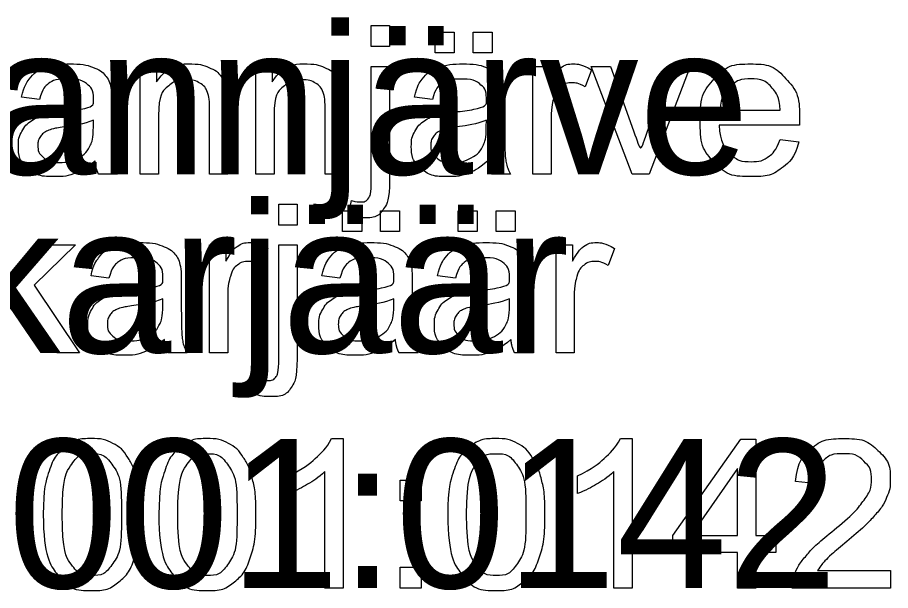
# Model space of a CAD drawing. Extents: x 700746 to 706058, y 6570320 to 6580460.
# Drawn here: x 705258.34 to 705291.77, y 6576561.44 to 6576583.38 of the extents above; entities that cross this region are included whole.
import ezdxf

# ---------------------------------------------------------------- set-up
doc = ezdxf.new("R2010")
doc.units = 0
doc.layers.add('kataster', color=7, linetype='Continuous')
doc.layers.add('Kataster tekst', color=7, linetype='Continuous')

msp = doc.modelspace()

# ---------------------------------------------------------------- linework, layer by layer
at = {"layer": 'kataster'}
for points in [[(705271.887, 6576582.269), (705271.887, 6576583.081), (705272.586, 6576583.081), (705272.586, 6576582.269), (705271.887, 6576582.269)], [(705274.333, 6576582.025), (705274.333, 6576582.82), (705275.063, 6576582.82), (705275.063, 6576582.025), (705274.333, 6576582.025)], [(705275.784, 6576582.025), (705275.784, 6576582.82), (705276.514, 6576582.82), (705276.514, 6576582.025), (705275.784, 6576582.025)], [(705263.037, 6576577.381), (705263.037, 6576581.513), (705263.667, 6576581.513), (705263.667, 6576580.925)], [(705267.464, 6576577.381), (705267.464, 6576581.513), (705268.094, 6576581.513), (705268.094, 6576580.925)], [(705271.887, 6576577.173), (705271.887, 6576581.513), (705272.586, 6576581.513), (705272.586, 6576577.158)], [(705278.078, 6576577.381), (705278.078, 6576581.513), (705278.708, 6576581.513), (705278.708, 6576580.887)], [(705280.32, 6576581.38), (705280.075, 6576580.733)], [(705281.876, 6576577.381), (705280.311, 6576581.513), (705281.05, 6576581.513), (705281.935, 6576579.038)], [(705282.459, 6576578.992), (705283.376, 6576581.513), (705284.095, 6576581.513), (705282.533, 6576577.381), (705281.876, 6576577.381)], [(705259.179, 6576580.24), (705258.493, 6576580.331)], [(705274.229, 6576580.24), (705273.542, 6576580.331)], [(705261.951, 6576580.044), (705261.951, 6576579.112)], [(705266.391, 6576579.92), (705266.391, 6576577.381), (705265.692, 6576577.381), (705265.692, 6576579.892)], [(705270.818, 6576579.92), (705270.818, 6576577.381), (705270.119, 6576577.381), (705270.119, 6576579.892)], [(705277, 6576580.044), (705277, 6576579.112)], [(705263.737, 6576579.635), (705263.737, 6576577.381), (705263.037, 6576577.381)], [(705268.164, 6576579.635), (705268.164, 6576577.381), (705267.464, 6576577.381)], [(705285.246, 6576579.84), (705287.553, 6576579.84)], [(705261.243, 6576579.197), (705261.247, 6576579.453)], [(705276.293, 6576579.197), (705276.297, 6576579.453)], [(705278.777, 6576579.544), (705278.777, 6576577.381), (705278.078, 6576577.381)], [(705288.288, 6576579.267), (705285.207, 6576579.267)], [(705287.545, 6576578.715), (705288.268, 6576578.624)], [(705262.173, 6576577.381), (705261.443, 6576577.381)], [(705277.222, 6576577.381), (705276.492, 6576577.381)], [(705271, 6576575.782), (705271.129, 6576576.376)], [(705257.29, 6576570.541), (705257.29, 6576576.241), (705257.99, 6576576.241), (705257.99, 6576572.993), (705259.648, 6576574.673), (705260.554, 6576574.673), (705258.976, 6576573.137), (705260.715, 6576570.541), (705259.851, 6576570.541), (705258.478, 6576572.653), (705257.99, 6576572.178), (705257.99, 6576570.541), (705257.29, 6576570.541)], [(705268.344, 6576575.429), (705268.344, 6576576.241), (705269.043, 6576576.241), (705269.043, 6576575.429), (705268.344, 6576575.429)], [(705270.79, 6576575.185), (705270.79, 6576575.98), (705271.52, 6576575.98), (705271.52, 6576575.185), (705270.79, 6576575.185)], [(705272.241, 6576575.185), (705272.241, 6576575.98), (705272.971, 6576575.98), (705272.971, 6576575.185), (705272.241, 6576575.185)], [(705275.217, 6576575.185), (705275.217, 6576575.98), (705275.947, 6576575.98), (705275.947, 6576575.185), (705275.217, 6576575.185)], [(705276.668, 6576575.185), (705276.668, 6576575.98), (705277.398, 6576575.98), (705277.398, 6576575.185), (705276.668, 6576575.185)], [(705265.689, 6576570.541), (705265.689, 6576574.673), (705266.319, 6576574.673), (705266.319, 6576574.047)], [(705268.344, 6576570.333), (705268.344, 6576574.673), (705269.043, 6576574.673), (705269.043, 6576570.318)], [(705278.962, 6576570.541), (705278.962, 6576574.673), (705279.592, 6576574.673), (705279.592, 6576574.047)], [(705267.931, 6576574.54), (705267.686, 6576573.893)], [(705281.204, 6576574.54), (705280.959, 6576573.893)], [(705261.84, 6576573.4), (705261.154, 6576573.491)], [(705270.686, 6576573.4), (705269.999, 6576573.491)], [(705275.113, 6576573.4), (705274.426, 6576573.491)], [(705264.612, 6576573.204), (705264.612, 6576572.272)], [(705273.457, 6576573.204), (705273.457, 6576572.272)], [(705277.885, 6576573.204), (705277.885, 6576572.272)], [(705263.904, 6576572.357), (705263.908, 6576572.613)], [(705266.389, 6576572.704), (705266.389, 6576570.541), (705265.689, 6576570.541)], [(705272.75, 6576572.357), (705272.754, 6576572.613)], [(705277.177, 6576572.357), (705277.181, 6576572.613)], [(705279.661, 6576572.704), (705279.661, 6576570.541), (705278.962, 6576570.541)], [(705264.834, 6576570.541), (705264.104, 6576570.541)], [(705273.679, 6576570.541), (705272.949, 6576570.541)], [(705278.106, 6576570.541), (705277.376, 6576570.541)], [(705267.457, 6576568.942), (705267.586, 6576569.536)], [(705270.362, 6576567.259), (705270.812, 6576567.259), (705270.812, 6576561.538)], [(705281.427, 6576567.259), (705281.878, 6576567.259), (705281.878, 6576561.538)], [(705285.914, 6576561.538), (705285.914, 6576562.902), (705283.442, 6576562.902), (705283.442, 6576563.545), (705286.04, 6576567.238), (705286.613, 6576567.238), (705286.613, 6576563.545), (705287.382, 6576563.545), (705287.382, 6576562.902), (705286.613, 6576562.902), (705286.613, 6576561.538), (705285.914, 6576561.538)], [(705270.812, 6576561.538), (705270.113, 6576561.538), (705270.113, 6576565.996)], [(705281.878, 6576561.538), (705281.178, 6576561.538), (705281.178, 6576565.996)], [(705285.914, 6576563.545), (705285.914, 6576566.118), (705284.13, 6576563.545), (705285.914, 6576563.545)], [(705268.714, 6576565.153), (705268.714, 6576565.829)], [(705272.998, 6576564.874), (705272.998, 6576565.669), (705273.793, 6576565.669), (705273.793, 6576564.874), (705272.998, 6576564.874)], [(705279.779, 6576565.153), (705279.779, 6576565.829)], [(705288.86, 6576565.539), (705288.138, 6576565.613)], [(705272.998, 6576561.538), (705272.998, 6576562.333), (705273.793, 6576562.333), (705273.793, 6576561.538), (705272.998, 6576561.538)], [(705291.775, 6576562.211), (705291.775, 6576561.538), (705288.008, 6576561.538)], [(705288.981, 6576562.211), (705291.775, 6576562.211)]]:
    msp.add_lwpolyline(points, dxfattribs=at)
for points, degree in [([(705258.493, 6576580.331), (705258.586, 6576580.771), (705258.8, 6576581.041), (705259.013, 6576581.312), (705259.418, 6576581.458), (705259.822, 6576581.604), (705260.354, 6576581.604), (705260.882, 6576581.604), (705261.213, 6576581.479), (705261.543, 6576581.355), (705261.698, 6576581.166), (705261.854, 6576580.977), (705261.916, 6576580.69), (705261.951, 6576580.511), (705261.951, 6576580.044)], 3), ([(705263.667, 6576580.925), (705264.122, 6576581.604), (705264.981, 6576581.604), (705265.354, 6576581.604), (705265.666, 6576581.47), (705265.979, 6576581.336), (705266.135, 6576581.118), (705266.29, 6576580.9), (705266.352, 6576580.601), (705266.391, 6576580.406), (705266.391, 6576579.92)], 3), ([(705268.094, 6576580.925), (705268.549, 6576581.604), (705269.408, 6576581.604), (705269.781, 6576581.604), (705270.093, 6576581.47), (705270.406, 6576581.336), (705270.562, 6576581.118), (705270.717, 6576580.9), (705270.779, 6576580.601), (705270.818, 6576580.406), (705270.818, 6576579.92)], 3), ([(705273.542, 6576580.331), (705273.635, 6576580.771), (705273.849, 6576581.041), (705274.063, 6576581.312), (705274.467, 6576581.458), (705274.871, 6576581.604), (705275.403, 6576581.604), (705275.932, 6576581.604), (705276.262, 6576581.479), (705276.592, 6576581.355), (705276.748, 6576581.166), (705276.903, 6576580.977), (705276.965, 6576580.69), (705277, 6576580.511), (705277, 6576580.044)], 3), ([(705278.708, 6576580.887), (705278.949, 6576581.325), (705279.153, 6576581.464), (705279.356, 6576581.604), (705279.601, 6576581.604), (705279.955, 6576581.604), (705280.32, 6576581.38)], 3), ([(705288.268, 6576578.624), (705288.097, 6576577.99), (705287.635, 6576577.64), (705287.172, 6576577.29), (705286.453, 6576577.29), (705285.547, 6576577.29), (705285.017, 6576577.847), (705284.486, 6576578.405), (705284.486, 6576579.412), (705284.486, 6576580.453), (705285.023, 6576581.029), (705285.559, 6576581.604), (705286.414, 6576581.604), (705287.242, 6576581.604), (705287.767, 6576581.04), (705288.292, 6576580.476), (705288.292, 6576579.453), (705288.292, 6576579.391), (705288.288, 6576579.267)], 3), ([(705261.304, 6576577.889), (705260.913, 6576577.561), (705260.554, 6576577.425), (705260.194, 6576577.29), (705259.782, 6576577.29), (705259.102, 6576577.29), (705258.737, 6576577.622), (705258.371, 6576577.954), (705258.371, 6576578.47), (705258.371, 6576578.773), (705258.509, 6576579.024), (705258.647, 6576579.274), (705258.871, 6576579.426), (705259.094, 6576579.577), (705259.374, 6576579.655), (705259.58, 6576579.709), (705259.996, 6576579.76), (705260.843, 6576579.861), (705261.243, 6576580.001), (705261.247, 6576580.145), (705261.247, 6576580.184), (705261.247, 6576580.613), (705261.049, 6576580.788), (705260.782, 6576581.026), (705260.254, 6576581.026), (705259.761, 6576581.026), (705259.526, 6576580.853), (705259.292, 6576580.68), (705259.179, 6576580.24)], 3), ([(705265.692, 6576579.892), (705265.692, 6576580.319), (705265.61, 6576580.531), (705265.528, 6576580.743), (705265.32, 6576580.869), (705265.113, 6576580.996), (705264.833, 6576580.996), (705264.386, 6576580.996), (705264.061, 6576580.712), (705263.737, 6576580.428), (705263.737, 6576579.635)], 3), ([(705270.119, 6576579.892), (705270.119, 6576580.319), (705270.037, 6576580.531), (705269.955, 6576580.743), (705269.748, 6576580.869), (705269.54, 6576580.996), (705269.26, 6576580.996), (705268.813, 6576580.996), (705268.488, 6576580.712), (705268.164, 6576580.428), (705268.164, 6576579.635)], 3), ([(705276.353, 6576577.889), (705275.963, 6576577.561), (705275.603, 6576577.425), (705275.243, 6576577.29), (705274.832, 6576577.29), (705274.151, 6576577.29), (705273.786, 6576577.622), (705273.421, 6576577.954), (705273.421, 6576578.47), (705273.421, 6576578.773), (705273.559, 6576579.024), (705273.696, 6576579.274), (705273.92, 6576579.426), (705274.143, 6576579.577), (705274.423, 6576579.655), (705274.629, 6576579.709), (705275.045, 6576579.76), (705275.892, 6576579.861), (705276.293, 6576580.001), (705276.297, 6576580.145), (705276.297, 6576580.184), (705276.297, 6576580.613), (705276.099, 6576580.788), (705275.831, 6576581.026), (705275.303, 6576581.026), (705274.811, 6576581.026), (705274.576, 6576580.853), (705274.341, 6576580.68), (705274.229, 6576580.24)], 3), ([(705287.553, 6576579.84), (705287.507, 6576580.363), (705287.289, 6576580.625), (705286.954, 6576581.03), (705286.421, 6576581.03), (705285.939, 6576581.03), (705285.61, 6576580.706), (705285.281, 6576580.382), (705285.246, 6576579.84)], 3), ([(705280.075, 6576580.733), (705279.819, 6576580.883), (705279.564, 6576580.883), (705279.335, 6576580.883), (705279.154, 6576580.745), (705278.972, 6576580.606), (705278.894, 6576580.361), (705278.777, 6576579.988), (705278.777, 6576579.544)], 3), ([(705261.247, 6576579.453), (705260.866, 6576579.298), (705260.103, 6576579.189), (705259.671, 6576579.127), (705259.492, 6576579.049), (705259.313, 6576578.972), (705259.216, 6576578.822), (705259.118, 6576578.672), (705259.118, 6576578.49), (705259.118, 6576578.21), (705259.33, 6576578.024), (705259.542, 6576577.837), (705259.95, 6576577.837), (705260.354, 6576577.837), (705260.668, 6576578.014), (705260.983, 6576578.191), (705261.131, 6576578.498), (705261.243, 6576578.735), (705261.243, 6576579.197)], 3), ([(705276.297, 6576579.453), (705275.915, 6576579.298), (705275.152, 6576579.189), (705274.72, 6576579.127), (705274.541, 6576579.049), (705274.362, 6576578.972), (705274.265, 6576578.822), (705274.168, 6576578.672), (705274.168, 6576578.49), (705274.168, 6576578.21), (705274.38, 6576578.024), (705274.591, 6576577.837), (705274.999, 6576577.837), (705275.403, 6576577.837), (705275.718, 6576578.014), (705276.032, 6576578.191), (705276.18, 6576578.498), (705276.293, 6576578.735), (705276.293, 6576579.197)], 3), ([(705285.207, 6576579.267), (705285.246, 6576578.586), (705285.592, 6576578.225), (705285.939, 6576577.863), (705286.456, 6576577.863), (705286.841, 6576577.863), (705287.114, 6576578.066), (705287.386, 6576578.269), (705287.545, 6576578.715)], 3), ([(705261.951, 6576579.112), (705261.951, 6576578.137), (705261.996, 6576577.878), (705262.04, 6576577.619), (705262.173, 6576577.381)], 3), ([(705277, 6576579.112), (705277, 6576578.137), (705277.045, 6576577.878), (705277.09, 6576577.619), (705277.222, 6576577.381)], 3), ([(705281.935, 6576579.038), (705282.078, 6576578.638), (705282.199, 6576578.206), (705282.292, 6576578.533), (705282.459, 6576578.992)], 3), ([(705261.443, 6576577.381), (705261.335, 6576577.598), (705261.304, 6576577.889)], 2), ([(705276.492, 6576577.381), (705276.384, 6576577.598), (705276.353, 6576577.889)], 2), ([(705272.586, 6576577.158), (705272.586, 6576576.396), (705272.388, 6576576.097), (705272.135, 6576575.708), (705271.548, 6576575.708), (705271.264, 6576575.708), (705271, 6576575.782)], 3), ([(705271.129, 6576576.376), (705271.34, 6576576.321), (705271.461, 6576576.321), (705271.676, 6576576.321), (705271.781, 6576576.463), (705271.887, 6576576.605), (705271.887, 6576577.173)], 3), ([(705261.154, 6576573.491), (705261.247, 6576573.931), (705261.461, 6576574.201), (705261.674, 6576574.472), (705262.079, 6576574.618), (705262.483, 6576574.764), (705263.015, 6576574.764), (705263.544, 6576574.764), (705263.874, 6576574.639), (705264.204, 6576574.515), (705264.359, 6576574.326), (705264.515, 6576574.137), (705264.577, 6576573.85), (705264.612, 6576573.671), (705264.612, 6576573.204)], 3), ([(705266.319, 6576574.047), (705266.56, 6576574.485), (705266.764, 6576574.624), (705266.968, 6576574.764), (705267.213, 6576574.764), (705267.566, 6576574.764), (705267.931, 6576574.54)], 3), ([(705269.999, 6576573.491), (705270.093, 6576573.931), (705270.306, 6576574.201), (705270.52, 6576574.472), (705270.924, 6576574.618), (705271.328, 6576574.764), (705271.86, 6576574.764), (705272.389, 6576574.764), (705272.719, 6576574.639), (705273.05, 6576574.515), (705273.205, 6576574.326), (705273.36, 6576574.137), (705273.423, 6576573.85), (705273.457, 6576573.671), (705273.457, 6576573.204)], 3), ([(705274.426, 6576573.491), (705274.52, 6576573.931), (705274.733, 6576574.201), (705274.947, 6576574.472), (705275.351, 6576574.618), (705275.755, 6576574.764), (705276.288, 6576574.764), (705276.816, 6576574.764), (705277.146, 6576574.639), (705277.477, 6576574.515), (705277.632, 6576574.326), (705277.787, 6576574.137), (705277.85, 6576573.85), (705277.885, 6576573.671), (705277.885, 6576573.204)], 3), ([(705279.592, 6576574.047), (705279.833, 6576574.485), (705280.037, 6576574.624), (705280.241, 6576574.764), (705280.485, 6576574.764), (705280.839, 6576574.764), (705281.204, 6576574.54)], 3), ([(705263.965, 6576571.049), (705263.574, 6576570.721), (705263.215, 6576570.585), (705262.855, 6576570.45), (705262.443, 6576570.45), (705261.763, 6576570.45), (705261.398, 6576570.782), (705261.032, 6576571.114), (705261.032, 6576571.63), (705261.032, 6576571.933), (705261.17, 6576572.184), (705261.308, 6576572.434), (705261.532, 6576572.586), (705261.755, 6576572.737), (705262.035, 6576572.815), (705262.241, 6576572.869), (705262.657, 6576572.92), (705263.504, 6576573.021), (705263.904, 6576573.161), (705263.908, 6576573.305), (705263.908, 6576573.344), (705263.908, 6576573.773), (705263.71, 6576573.948), (705263.443, 6576574.186), (705262.915, 6576574.186), (705262.422, 6576574.186), (705262.188, 6576574.013), (705261.953, 6576573.84), (705261.84, 6576573.4)], 3), ([(705267.686, 6576573.893), (705267.431, 6576574.043), (705267.175, 6576574.043), (705266.947, 6576574.043), (705266.765, 6576573.905), (705266.583, 6576573.766), (705266.506, 6576573.521), (705266.389, 6576573.148), (705266.389, 6576572.704)], 3), ([(705272.81, 6576571.049), (705272.42, 6576570.721), (705272.06, 6576570.585), (705271.701, 6576570.45), (705271.289, 6576570.45), (705270.608, 6576570.45), (705270.243, 6576570.782), (705269.878, 6576571.114), (705269.878, 6576571.63), (705269.878, 6576571.933), (705270.016, 6576572.184), (705270.154, 6576572.434), (705270.377, 6576572.586), (705270.6, 6576572.737), (705270.88, 6576572.815), (705271.086, 6576572.869), (705271.502, 6576572.92), (705272.349, 6576573.021), (705272.75, 6576573.161), (705272.754, 6576573.305), (705272.754, 6576573.344), (705272.754, 6576573.773), (705272.556, 6576573.948), (705272.288, 6576574.186), (705271.76, 6576574.186), (705271.268, 6576574.186), (705271.033, 6576574.013), (705270.798, 6576573.84), (705270.686, 6576573.4)], 3), ([(705277.237, 6576571.049), (705276.847, 6576570.721), (705276.487, 6576570.585), (705276.128, 6576570.45), (705275.716, 6576570.45), (705275.035, 6576570.45), (705274.67, 6576570.782), (705274.305, 6576571.114), (705274.305, 6576571.63), (705274.305, 6576571.933), (705274.443, 6576572.184), (705274.581, 6576572.434), (705274.804, 6576572.586), (705275.028, 6576572.737), (705275.307, 6576572.815), (705275.513, 6576572.869), (705275.929, 6576572.92), (705276.777, 6576573.021), (705277.177, 6576573.161), (705277.181, 6576573.305), (705277.181, 6576573.344), (705277.181, 6576573.773), (705276.983, 6576573.948), (705276.715, 6576574.186), (705276.187, 6576574.186), (705275.695, 6576574.186), (705275.46, 6576574.013), (705275.225, 6576573.84), (705275.113, 6576573.4)], 3), ([(705280.959, 6576573.893), (705280.703, 6576574.043), (705280.448, 6576574.043), (705280.22, 6576574.043), (705280.038, 6576573.905), (705279.856, 6576573.766), (705279.778, 6576573.521), (705279.661, 6576573.148), (705279.661, 6576572.704)], 3), ([(705263.908, 6576572.613), (705263.527, 6576572.458), (705262.764, 6576572.349), (705262.332, 6576572.287), (705262.153, 6576572.209), (705261.974, 6576572.132), (705261.877, 6576571.982), (705261.779, 6576571.832), (705261.779, 6576571.65), (705261.779, 6576571.37), (705261.991, 6576571.184), (705262.203, 6576570.997), (705262.611, 6576570.997), (705263.015, 6576570.997), (705263.329, 6576571.174), (705263.644, 6576571.351), (705263.792, 6576571.658), (705263.904, 6576571.895), (705263.904, 6576572.357)], 3), ([(705272.754, 6576572.613), (705272.372, 6576572.458), (705271.61, 6576572.349), (705271.177, 6576572.287), (705270.998, 6576572.209), (705270.819, 6576572.132), (705270.722, 6576571.982), (705270.625, 6576571.832), (705270.625, 6576571.65), (705270.625, 6576571.37), (705270.837, 6576571.184), (705271.048, 6576570.997), (705271.456, 6576570.997), (705271.86, 6576570.997), (705272.175, 6576571.174), (705272.49, 6576571.351), (705272.637, 6576571.658), (705272.75, 6576571.895), (705272.75, 6576572.357)], 3), ([(705277.181, 6576572.613), (705276.799, 6576572.458), (705276.037, 6576572.349), (705275.605, 6576572.287), (705275.426, 6576572.209), (705275.247, 6576572.132), (705275.149, 6576571.982), (705275.052, 6576571.832), (705275.052, 6576571.65), (705275.052, 6576571.37), (705275.264, 6576571.184), (705275.475, 6576570.997), (705275.883, 6576570.997), (705276.287, 6576570.997), (705276.602, 6576571.174), (705276.917, 6576571.351), (705277.064, 6576571.658), (705277.177, 6576571.895), (705277.177, 6576572.357)], 3), ([(705264.612, 6576572.272), (705264.612, 6576571.297), (705264.657, 6576571.038), (705264.701, 6576570.779), (705264.834, 6576570.541)], 3), ([(705273.457, 6576572.272), (705273.457, 6576571.297), (705273.502, 6576571.038), (705273.547, 6576570.779), (705273.679, 6576570.541)], 3), ([(705277.885, 6576572.272), (705277.885, 6576571.297), (705277.929, 6576571.038), (705277.974, 6576570.779), (705278.106, 6576570.541)], 3), ([(705264.104, 6576570.541), (705263.996, 6576570.758), (705263.965, 6576571.049)], 2), ([(705272.949, 6576570.541), (705272.841, 6576570.758), (705272.81, 6576571.049)], 2), ([(705277.376, 6576570.541), (705277.268, 6576570.758), (705277.237, 6576571.049)], 2), ([(705269.043, 6576570.318), (705269.043, 6576569.556), (705268.845, 6576569.257), (705268.592, 6576568.868), (705268.005, 6576568.868), (705267.722, 6576568.868), (705267.457, 6576568.942)], 3), ([(705267.586, 6576569.536), (705267.797, 6576569.481), (705267.918, 6576569.481), (705268.133, 6576569.481), (705268.238, 6576569.623), (705268.344, 6576569.765), (705268.344, 6576570.333)], 3), ([(705259.326, 6576564.349), (705259.326, 6576565.359), (705259.533, 6576565.976), (705259.741, 6576566.593), (705260.151, 6576566.926), (705260.561, 6576567.259), (705261.183, 6576567.259), (705261.641, 6576567.259), (705261.988, 6576567.075), (705262.335, 6576566.89), (705262.559, 6576566.542), (705262.784, 6576566.195), (705262.912, 6576565.695), (705263.04, 6576565.196), (705263.04, 6576564.349), (705263.04, 6576563.346), (705262.834, 6576562.729), (705262.628, 6576562.112), (705262.218, 6576561.777), (705261.808, 6576561.442), (705261.183, 6576561.442), (705260.359, 6576561.442), (705259.889, 6576562.031), (705259.326, 6576562.744), (705259.326, 6576564.349)], 3), ([(705263.753, 6576564.349), (705263.753, 6576565.359), (705263.96, 6576565.976), (705264.168, 6576566.593), (705264.578, 6576566.926), (705264.988, 6576567.259), (705265.61, 6576567.259), (705266.068, 6576567.259), (705266.415, 6576567.075), (705266.762, 6576566.89), (705266.986, 6576566.542), (705267.211, 6576566.195), (705267.339, 6576565.695), (705267.467, 6576565.196), (705267.467, 6576564.349), (705267.467, 6576563.346), (705267.261, 6576562.729), (705267.055, 6576562.112), (705266.645, 6576561.777), (705266.235, 6576561.442), (705265.61, 6576561.442), (705264.786, 6576561.442), (705264.316, 6576562.031), (705263.753, 6576562.744), (705263.753, 6576564.349)], 3), ([(705268.714, 6576565.829), (705269.301, 6576566.105), (705269.74, 6576566.498), (705270.179, 6576566.89), (705270.362, 6576567.259)], 3), ([(705274.818, 6576564.349), (705274.818, 6576565.359), (705275.026, 6576565.976), (705275.234, 6576566.593), (705275.644, 6576566.926), (705276.054, 6576567.259), (705276.675, 6576567.259), (705277.134, 6576567.259), (705277.481, 6576567.075), (705277.828, 6576566.89), (705278.052, 6576566.542), (705278.276, 6576566.195), (705278.404, 6576565.695), (705278.533, 6576565.196), (705278.533, 6576564.349), (705278.533, 6576563.346), (705278.327, 6576562.729), (705278.121, 6576562.112), (705277.711, 6576561.777), (705277.301, 6576561.442), (705276.675, 6576561.442), (705275.852, 6576561.442), (705275.381, 6576562.031), (705274.818, 6576562.744), (705274.818, 6576564.349)], 3), ([(705279.779, 6576565.829), (705280.366, 6576566.105), (705280.805, 6576566.498), (705281.244, 6576566.89), (705281.427, 6576567.259)], 3), ([(705288.138, 6576565.613), (705288.212, 6576566.417), (705288.694, 6576566.838), (705289.176, 6576567.259), (705289.989, 6576567.259), (705290.81, 6576567.259), (705291.288, 6576566.805), (705291.766, 6576566.35), (705291.766, 6576565.678), (705291.766, 6576565.336), (705291.626, 6576565.006), (705291.486, 6576564.675), (705291.162, 6576564.31), (705290.838, 6576563.945), (705290.085, 6576563.307), (705289.455, 6576562.779), (705289.276, 6576562.59), (705289.098, 6576562.402), (705288.981, 6576562.211)], 3), ([(705260.047, 6576564.349), (705260.047, 6576562.943), (705260.374, 6576562.479), (705260.702, 6576562.016), (705261.183, 6576562.016), (705261.664, 6576562.016), (705261.991, 6576562.481), (705262.319, 6576562.947), (705262.319, 6576564.349), (705262.319, 6576565.756), (705261.992, 6576566.219), (705261.665, 6576566.682), (705261.175, 6576566.682), (705260.694, 6576566.682), (705260.406, 6576566.273), (705260.047, 6576565.752), (705260.047, 6576564.349)], 3), ([(705264.474, 6576564.349), (705264.474, 6576562.943), (705264.801, 6576562.479), (705265.129, 6576562.016), (705265.61, 6576562.016), (705266.091, 6576562.016), (705266.418, 6576562.481), (705266.746, 6576562.947), (705266.746, 6576564.349), (705266.746, 6576565.756), (705266.419, 6576566.219), (705266.092, 6576566.682), (705265.602, 6576566.682), (705265.121, 6576566.682), (705264.833, 6576566.273), (705264.474, 6576565.752), (705264.474, 6576564.349)], 3), ([(705275.539, 6576564.349), (705275.539, 6576562.943), (705275.867, 6576562.479), (705276.195, 6576562.016), (705276.675, 6576562.016), (705277.156, 6576562.016), (705277.484, 6576562.481), (705277.811, 6576562.947), (705277.811, 6576564.349), (705277.811, 6576565.756), (705277.484, 6576566.219), (705277.157, 6576566.682), (705276.668, 6576566.682), (705276.187, 6576566.682), (705275.899, 6576566.273), (705275.539, 6576565.752), (705275.539, 6576564.349)], 3), ([(705288.008, 6576561.538), (705288, 6576561.791), (705288.09, 6576562.024), (705288.234, 6576562.41), (705288.551, 6576562.783), (705288.868, 6576563.156), (705289.466, 6576563.644), (705290.394, 6576564.407), (705290.719, 6576564.852), (705291.045, 6576565.297), (705291.045, 6576565.695), (705291.045, 6576566.11), (705290.748, 6576566.396), (705290.451, 6576566.682), (705289.973, 6576566.682), (705289.469, 6576566.682), (705289.166, 6576566.378), (705288.863, 6576566.075), (705288.86, 6576565.539)], 3), ([(705270.113, 6576565.996), (705269.86, 6576565.755), (705269.45, 6576565.514), (705269.04, 6576565.273), (705268.714, 6576565.153)], 3), ([(705281.178, 6576565.996), (705280.926, 6576565.755), (705280.516, 6576565.514), (705280.106, 6576565.273), (705279.779, 6576565.153)], 3)]:
    msp.add_open_spline(points, degree=degree, dxfattribs=at)

# ---------------------------------------------------------------- texts
at = {"layer": 'Kataster tekst'}
for s, p in [('Uus-Pannjärve ', (705235.958, 6576577.381)), ('liivakarjäär', (705243.046, 6576570.541)), ('22901:001:0142', (705234.649, 6576561.538))]:
    msp.add_text(s, height=5.7, dxfattribs=at).set_placement(p)

doc.saveas('drawing.dxf')
